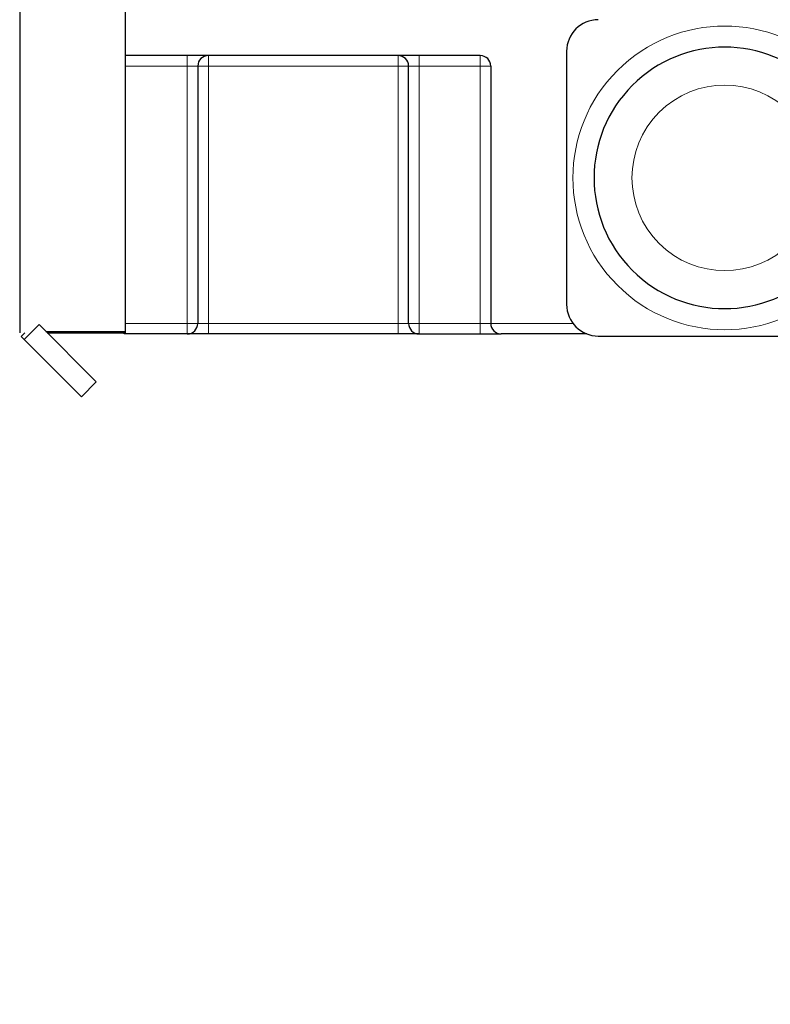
# Model space of a CAD drawing. Header units: inches. Extents: x 0 to 29700, y -16 to 21000.
# Tile 275 of 376: x 13540 to 13896, y 15732 to 16199. Entities that reach past the tile are written whole.
import ezdxf

# ---------------------------------------------------------------- set-up
doc = ezdxf.new("R2010")
doc.units = ezdxf.units.IN
doc.layers.add('1', color=7, linetype='Continuous', true_color=0xffffff)
doc.layers.add('254', color=7, linetype='Continuous', true_color=0xffffff)
doc.styles.add('latin_extended', font='simplex.shx')
doc.dimstyles.get("Standard").update_dxf_attribs({"dimtxt": 0.18, "dimasz": 0.18, "dimexe": 0.18, "dimexo": 0.0625, "dimgap": 0.09, "dimtad": 0, "dimtih": 1, "dimtoh": 1, "dimdec": 4, "dimzin": 0, "dimdsep": 46, "dimtxsty": 'Standard', "dimcen": 0.09, "dimadec": 0, "dimazin": 0, "dimtfac": 1, "dimtdec": 4, "dimtofl": 0, "dimtmove": 0, "dimatfit": 3, "dimfxl": 1, "dimtolj": 1, "dimtzin": 0, "dimarcsym": 0})

# ---------------------------------------------------------------- blocks, each defined once
blk = doc.blocks.new('_U4')
at = {"layer": '254', "color": 3, "linetype": 'Continuous', "lineweight": 13, "transparency": 16777216}
for p, q in [((13540.1, 16100.87), (13540.1, 18753.19)), ((16342.13, 14881.25), (16342.13, 18753.19)), ((13715.1, 18703.19), (16167.13, 18703.19))]:
    blk.add_line(p, q, dxfattribs=at)
at = {"layer": '254', "color": 3, "transparency": 16777216}
for points in [[(13715.1, 18732.36), (13715.1, 18674.02), (13540.1, 18703.19)], [(16167.13, 18674.02), (16167.13, 18732.36), (16342.13, 18703.19)]]:
    blk.add_solid(points, dxfattribs=at)
at = {"layer": 'Defpoints', "color": 0, "transparency": 16777216}
for p in [(16342.13, 18703.19), (13540.1, 16050.87), (16342.13, 14831.25)]:
    blk.add_point(p, dxfattribs=at)
at = {"layer": '254', "color": 2, "lineweight": 13, "transparency": 16777216, "insert": (14632.78, 18965.69), "char_height": 175, "attachment_point": 1, "style": 'latin_extended'}
blk.add_mtext('\\A1;2802', dxfattribs=at)

msp = doc.modelspace()

# ---------------------------------------------------------------- linework, layer by layer
at = {"layer": '1', "color": 2, "linetype": 'Continuous', "lineweight": 25}
for p, q in [((13540.095, 16987.494), (13540.095, 16050.87)), ((13590.095, 16987.494), (13590.095, 16050.87)), ((13799.605, 16183.692), (13799.605, 16063.692)), ((13758.605, 16181.692), (13590.096, 16181.692)), ((13624.605, 16176.692), (13624.605, 16054.692)), ((13724.605, 16054.692), (13724.605, 16176.692)), ((13763.605, 16176.692), (13763.605, 16054.692)), ((13542.241, 16047.036), (13549.312, 16054.107)), ((13549.312, 16054.107), (13576.434, 16026.986)), ((13540.095, 16050.87), (13540.095, 16050.218)), ((13540.828, 16048.45), (13542.595, 16050.218)), ((13540.828, 16048.45), (13542.241, 16047.036)), ((13542.241, 16047.036), (13569.363, 16019.914)), ((13552.55, 16050.87), (13590.095, 16050.87)), ((13553.202, 16050.218), (13590.095, 16050.218)), ((13589.605, 16049.692), (13589.605, 16050.218)), ((13619.605, 16049.692), (13589.605, 16049.692)), ((13590.095, 16050.87), (13590.095, 16050.218)), ((13629.605, 16049.692), (13619.605, 16049.692)), ((13719.605, 16049.692), (13629.605, 16049.692)), ((13729.605, 16049.692), (13719.605, 16049.692)), ((13729.605, 16049.692), (13758.605, 16049.692)), ((13758.605, 16049.692), (13768.605, 16049.692)), ((13809.219, 16049.692), (13768.605, 16049.692)), ((13814.605, 16048.692), (13968.264, 16048.692)), ((13569.363, 16019.914), (13576.434, 16026.986))]:
    msp.add_line(p, q, dxfattribs=at)
at = {"layer": '1', "color": 110, "linetype": 'Continuous', "lineweight": 13}
for p, q in [((13619.605, 16181.692), (13619.605, 16176.692)), ((13629.605, 16181.692), (13629.605, 16176.692)), ((13719.605, 16181.692), (13719.605, 16176.692)), ((13729.605, 16181.692), (13729.605, 16176.692)), ((13758.605, 16181.692), (13758.605, 16176.692)), ((13619.605, 16176.692), (13590.095, 16176.692)), ((13619.605, 16054.692), (13619.605, 16176.692)), ((13619.605, 16176.692), (13624.605, 16176.692)), ((13624.605, 16176.692), (13629.605, 16176.692)), ((13629.605, 16176.692), (13629.605, 16054.692)), ((13719.605, 16176.692), (13629.605, 16176.692)), ((13719.605, 16054.692), (13719.605, 16176.692)), ((13719.605, 16176.692), (13724.605, 16176.692)), ((13724.605, 16176.692), (13729.605, 16176.692)), ((13729.605, 16176.692), (13729.605, 16054.692)), ((13758.605, 16176.692), (13729.605, 16176.692)), ((13758.605, 16176.692), (13763.605, 16176.692)), ((13758.605, 16054.692), (13758.605, 16176.692)), ((13590.095, 16054.692), (13619.605, 16054.692)), ((13619.605, 16054.692), (13624.605, 16054.692)), ((13619.605, 16054.692), (13619.605, 16049.692)), ((13624.605, 16054.692), (13629.605, 16054.692)), ((13629.605, 16054.692), (13719.605, 16054.692)), ((13629.605, 16049.692), (13629.605, 16054.692)), ((13719.605, 16054.692), (13719.605, 16049.692)), ((13719.605, 16054.692), (13724.605, 16054.692)), ((13724.605, 16054.692), (13729.605, 16054.692)), ((13729.605, 16054.692), (13758.605, 16054.692)), ((13729.605, 16049.692), (13729.605, 16054.692)), ((13758.605, 16054.692), (13758.605, 16049.692)), ((13758.605, 16054.692), (13763.605, 16054.692)), ((13763.605, 16054.692), (13802.605, 16054.692))]:
    msp.add_line(p, q, dxfattribs=at)
at = {"layer": '1', "color": 2, "linetype": 'Continuous', "lineweight": 25}
for centre, radius, start, end in [((13814.605, 16183.692), 15, 90, 180), ((13874.605, 16123.692), 62, 45, 315), ((13629.605, 16176.692), 5, 90, 180), ((13719.605, 16176.692), 5, 0, 90), ((13758.605, 16176.692), 5, 0, 90), ((13814.605, 16063.692), 15, 180, 270), ((13619.605, 16054.692), 5, 270, 0), ((13729.605, 16054.692), 5, 180, 270), ((13768.605, 16054.692), 5, 180, 270)]:
    msp.add_arc(centre, radius, start, end, dxfattribs=at)
at = {"layer": '1', "color": 110, "linetype": 'Continuous', "lineweight": 13}
for radius in [72, 44]:
    msp.add_arc((13874.605, 16123.692), radius, 45, 315, dxfattribs=at)

# ---------------------------------------------------------------- dimensions: what is measured, and where the dimension line sits
at = {"layer": '254', "color": 2, "linetype": 'Continuous', "lineweight": 13}
dim = msp.add_linear_dim(base=(16342.127, 18703.192), p1=(13540.095, 16050.87), p2=(16342.127, 14831.252), dimstyle='Standard', override={"dimscale": 50, "dimtxt": 3.5, "dimasz": 3.5, "dimexe": 1, "dimexo": 1, "dimgap": 1.75, "dimtad": 1, "dimtih": 1, "dimtoh": 0, "dimdec": 0, "dimlfac": 1, "dimzin": 8, "dimdsep": 46, "dimlunit": 2, "dimtxsty": 'latin_extended', "dimsah": 1, "dimse1": 0, "dimse2": 0, "dimsd1": 0, "dimsd2": 0, "dimclrd": 3, "dimclre": 3, "dimclrt": 2, "dimtol": 0, "dimtm": -0.1, "dimtfac": 0.714286, "dimtdec": 3, "dimtofl": 1, "dimtmove": 0, "dimtzin": 8, "dimlwd": 13, "dimlwe": 13}, dxfattribs=at)
dim.commit()
dim.dimension.update_dxf_attribs({"geometry": '_U4', "text_midpoint": (14941.111, 18703.192), "dimtype": 160})

doc.saveas('drawing.dxf')
